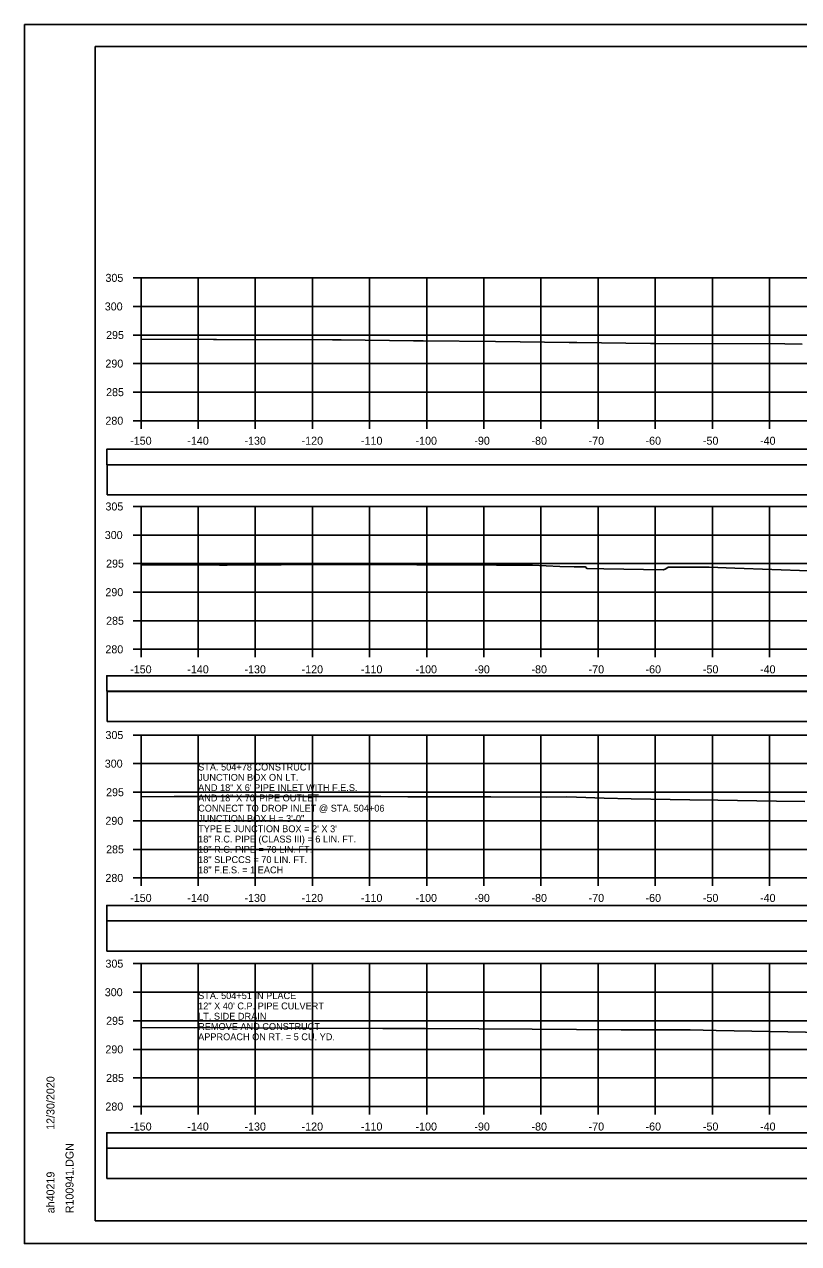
# Model space of a CAD drawing. Extents: x 1370538 to 1372872, y 376220 to 381127.
# Drawn here: x 1372538.2 to 1372673.7, y 377073.8 to 377287.1 of the extents above; entities that cross this region are included whole.
import ezdxf

# ---------------------------------------------------------------- set-up
doc = ezdxf.new("R2010")
doc.units = 0
for name, color, linetype in [('R_Border Notes', 7, 'Continuous'), ('R_Border PE', 7, 'Continuous'), ('R_Border Prem', 7, 'Continuous'), ('R_Dimension', 7, 'Continuous'), ('R_Grid', 7, 'Continuous'), ('R_No Plot', 7, 'Continuous'), ('R_Water Annot', 7, 'Continuous'), ('T_Detection Zones', 7, 'Continuous')]:
    doc.layers.add(name, color=color, linetype=linetype)

msp = doc.modelspace()

# ---------------------------------------------------------------- linework, layer by layer
at = {"layer": 'R_Border Notes'}
for p, q in [((1372550.65, 377283.23), (1372866.83, 377283.23)), ((1372550.65, 377077.77), (1372550.65, 377283.23)), ((1372550.65, 377077.77), (1372550.65, 377077.77)), ((1372866.83, 377077.77), (1372550.65, 377077.77))]:
    msp.add_line(p, q, dxfattribs=at)
at = {"layer": 'R_Border Prem'}
for p, q in [((1372557.25, 377242.77), (1372558.65, 377242.77)), ((1372558.65, 377217.77), (1372558.65, 377242.77)), ((1372557.25, 377237.77), (1372558.65, 377237.77)), ((1372557.25, 377232.77), (1372558.65, 377232.77)), ((1372557.25, 377227.77), (1372558.65, 377227.77)), ((1372557.25, 377222.77), (1372558.65, 377222.77)), ((1372557.25, 377217.77), (1372558.65, 377217.77)), ((1372558.65, 377217.77), (1372858.65, 377217.77)), ((1372558.65, 377216.37), (1372558.65, 377217.77)), ((1372568.65, 377216.37), (1372568.65, 377217.77)), ((1372578.65, 377216.37), (1372578.65, 377217.77)), ((1372588.65, 377216.37), (1372588.65, 377217.77)), ((1372598.65, 377216.37), (1372598.65, 377217.77)), ((1372608.65, 377216.37), (1372608.65, 377217.77)), ((1372618.65, 377216.37), (1372618.65, 377217.77)), ((1372628.65, 377216.37), (1372628.65, 377217.77)), ((1372638.65, 377216.37), (1372638.65, 377217.77)), ((1372648.65, 377216.37), (1372648.65, 377217.77)), ((1372658.65, 377216.37), (1372658.65, 377217.77)), ((1372668.65, 377216.37), (1372668.65, 377217.77)), ((1372557.25, 377202.77), (1372558.65, 377202.77)), ((1372558.65, 377177.77), (1372558.65, 377202.77)), ((1372557.25, 377197.77), (1372558.65, 377197.77)), ((1372557.25, 377192.77), (1372558.65, 377192.77)), ((1372557.25, 377187.77), (1372558.65, 377187.77)), ((1372557.25, 377182.77), (1372558.65, 377182.77)), ((1372557.25, 377177.77), (1372558.65, 377177.77)), ((1372558.65, 377177.77), (1372858.65, 377177.77)), ((1372558.65, 377176.37), (1372558.65, 377177.77)), ((1372568.65, 377176.37), (1372568.65, 377177.77)), ((1372578.65, 377176.37), (1372578.65, 377177.77)), ((1372588.65, 377176.37), (1372588.65, 377177.77)), ((1372598.65, 377176.37), (1372598.65, 377177.77)), ((1372608.65, 377176.37), (1372608.65, 377177.77)), ((1372618.65, 377176.37), (1372618.65, 377177.77)), ((1372628.65, 377176.37), (1372628.65, 377177.77)), ((1372638.65, 377176.37), (1372638.65, 377177.77)), ((1372648.65, 377176.37), (1372648.65, 377177.77)), ((1372658.65, 377176.37), (1372658.65, 377177.77)), ((1372668.65, 377176.37), (1372668.65, 377177.77)), ((1372557.25, 377162.77), (1372558.65, 377162.77)), ((1372558.65, 377137.77), (1372558.65, 377162.77)), ((1372557.25, 377157.77), (1372558.65, 377157.77)), ((1372557.25, 377152.77), (1372558.65, 377152.77)), ((1372557.25, 377147.77), (1372558.65, 377147.77)), ((1372557.25, 377142.77), (1372558.65, 377142.77)), ((1372557.25, 377137.77), (1372558.65, 377137.77)), ((1372558.65, 377137.77), (1372858.65, 377137.77)), ((1372558.65, 377136.37), (1372558.65, 377137.77)), ((1372568.65, 377136.37), (1372568.65, 377137.77)), ((1372578.65, 377136.37), (1372578.65, 377137.77)), ((1372588.65, 377136.37), (1372588.65, 377137.77)), ((1372598.65, 377136.37), (1372598.65, 377137.77)), ((1372608.65, 377136.37), (1372608.65, 377137.77)), ((1372618.65, 377136.37), (1372618.65, 377137.77)), ((1372628.65, 377136.37), (1372628.65, 377137.77)), ((1372638.65, 377136.37), (1372638.65, 377137.77)), ((1372648.65, 377136.37), (1372648.65, 377137.77)), ((1372658.65, 377136.37), (1372658.65, 377137.77)), ((1372668.65, 377136.37), (1372668.65, 377137.77)), ((1372557.25, 377122.77), (1372558.65, 377122.77)), ((1372558.65, 377097.77), (1372558.65, 377122.77)), ((1372557.25, 377117.77), (1372558.65, 377117.77)), ((1372557.25, 377112.77), (1372558.65, 377112.77)), ((1372557.25, 377107.77), (1372558.65, 377107.77)), ((1372557.25, 377102.77), (1372558.65, 377102.77)), ((1372557.25, 377097.77), (1372558.65, 377097.77)), ((1372558.65, 377097.77), (1372858.65, 377097.77)), ((1372558.65, 377096.37), (1372558.65, 377097.77)), ((1372568.65, 377096.37), (1372568.65, 377097.77)), ((1372578.65, 377096.37), (1372578.65, 377097.77)), ((1372588.65, 377096.37), (1372588.65, 377097.77)), ((1372598.65, 377096.37), (1372598.65, 377097.77)), ((1372608.65, 377096.37), (1372608.65, 377097.77)), ((1372618.65, 377096.37), (1372618.65, 377097.77)), ((1372628.65, 377096.37), (1372628.65, 377097.77)), ((1372638.65, 377096.37), (1372638.65, 377097.77)), ((1372648.65, 377096.37), (1372648.65, 377097.77)), ((1372658.65, 377096.37), (1372658.65, 377097.77)), ((1372668.65, 377096.37), (1372668.65, 377097.77))]:
    msp.add_line(p, q, dxfattribs=at)
at = {"layer": 'R_Dimension'}
for points in [[(1372558.65, 377232.06), (1372571.34, 377232.01), (1372571.89, 377232), (1372592.17, 377231.93), (1372593.7, 377231.92), (1372606.36, 377231.77), (1372608.05, 377231.76), (1372620.66, 377231.61), (1372633.61, 377231.46), (1372634.9, 377231.45), (1372647.83, 377231.3), (1372648.71, 377231.29), (1372671.33, 377231.22), (1372674.38, 377231.14)], [(1372558.65, 377192.5), (1372566.5, 377192.53), (1372569.33, 377192.53), (1372572.4, 377192.52), (1372573.71, 377192.52), (1372592.68, 377192.6), (1372594.01, 377192.6), (1372606.94, 377192.54), (1372610.69, 377192.54), (1372620.86, 377192.51), (1372627.16, 377192.49), (1372631.95, 377192.25), (1372634.44, 377192.19), (1372636.45, 377192.2), (1372636.59, 377191.95), (1372636.73, 377191.94), (1372639.66, 377191.87), (1372650.07, 377191.67), (1372650.47, 377191.88), (1372650.92, 377192.13), (1372656.88, 377192.17), (1372658.09, 377192.16), (1372662.57, 377192), (1372675.5, 377191.51)], [(1372558.65, 377151.97), (1372564.44, 377151.99), (1372572.77, 377152.01), (1372582.49, 377152), (1372590.9, 377152.02), (1372600.65, 377152), (1372605.37, 377151.98), (1372615.14, 377151.97), (1372619.85, 377151.95), (1372629.64, 377151.93), (1372633.09, 377151.94), (1372634.89, 377151.93), (1372639.7, 377151.75), (1372644.42, 377151.63), (1372654.71, 377151.46), (1372659.62, 377151.37), (1372669.87, 377151.21), (1372674.82, 377151.12)], [(1372558.65, 377111.61), (1372568.01, 377111.56), (1372571.07, 377111.57), (1372584.22, 377111.49), (1372587.9, 377111.49), (1372600.96, 377111.42), (1372604.7, 377111.41), (1372608.44, 377111.4), (1372627.08, 377111.33), (1372634.88, 377111.24), (1372642.66, 377111.21), (1372654.76, 377111.19), (1372659.32, 377111.09), (1372678.09, 377110.73)]]:
    msp.add_lwpolyline(points, dxfattribs=at)
at = {"layer": 'R_Grid'}
for p, q in [((1372558.65, 377242.77), (1372858.65, 377242.77)), ((1372558.65, 377217.77), (1372558.65, 377242.77)), ((1372568.65, 377217.77), (1372568.65, 377242.77)), ((1372578.65, 377217.77), (1372578.65, 377242.77)), ((1372588.65, 377217.77), (1372588.65, 377242.77)), ((1372598.65, 377217.77), (1372598.65, 377242.77)), ((1372608.65, 377217.77), (1372608.65, 377242.77)), ((1372618.65, 377217.77), (1372618.65, 377242.77)), ((1372628.65, 377217.77), (1372628.65, 377242.77)), ((1372638.65, 377217.77), (1372638.65, 377242.77)), ((1372648.65, 377217.77), (1372648.65, 377242.77)), ((1372658.65, 377217.77), (1372658.65, 377242.77)), ((1372668.65, 377217.77), (1372668.65, 377242.77)), ((1372558.65, 377237.77), (1372858.65, 377237.77)), ((1372558.65, 377232.77), (1372858.65, 377232.77)), ((1372558.65, 377227.77), (1372858.65, 377227.77)), ((1372558.65, 377222.77), (1372858.65, 377222.77)), ((1372558.65, 377217.77), (1372858.65, 377217.77)), ((1372558.65, 377202.77), (1372858.65, 377202.77)), ((1372558.65, 377177.77), (1372558.65, 377202.77)), ((1372568.65, 377177.77), (1372568.65, 377202.77)), ((1372578.65, 377177.77), (1372578.65, 377202.77)), ((1372588.65, 377177.77), (1372588.65, 377202.77)), ((1372598.65, 377177.77), (1372598.65, 377202.77)), ((1372608.65, 377177.77), (1372608.65, 377202.77)), ((1372618.65, 377177.77), (1372618.65, 377202.77)), ((1372628.65, 377177.77), (1372628.65, 377202.77)), ((1372638.65, 377177.77), (1372638.65, 377202.77)), ((1372648.65, 377177.77), (1372648.65, 377202.77)), ((1372658.65, 377177.77), (1372658.65, 377202.77)), ((1372668.65, 377177.77), (1372668.65, 377202.77)), ((1372558.65, 377197.77), (1372858.65, 377197.77)), ((1372558.65, 377192.77), (1372858.65, 377192.77)), ((1372558.65, 377187.77), (1372858.65, 377187.77)), ((1372558.65, 377182.77), (1372858.65, 377182.77)), ((1372558.65, 377177.77), (1372858.65, 377177.77)), ((1372558.65, 377162.77), (1372858.65, 377162.77)), ((1372558.65, 377137.77), (1372558.65, 377162.77)), ((1372568.65, 377137.77), (1372568.65, 377162.77)), ((1372578.65, 377137.77), (1372578.65, 377162.77)), ((1372588.65, 377137.77), (1372588.65, 377162.77)), ((1372598.65, 377137.77), (1372598.65, 377162.77)), ((1372608.65, 377137.77), (1372608.65, 377162.77)), ((1372618.65, 377137.77), (1372618.65, 377162.77)), ((1372628.65, 377137.77), (1372628.65, 377162.77)), ((1372638.65, 377137.77), (1372638.65, 377162.77)), ((1372648.65, 377137.77), (1372648.65, 377162.77)), ((1372658.65, 377137.77), (1372658.65, 377162.77)), ((1372668.65, 377137.77), (1372668.65, 377162.77)), ((1372558.65, 377157.77), (1372858.65, 377157.77)), ((1372558.65, 377152.77), (1372858.65, 377152.77)), ((1372558.65, 377147.77), (1372858.65, 377147.77)), ((1372558.65, 377142.77), (1372858.65, 377142.77)), ((1372558.65, 377137.77), (1372858.65, 377137.77)), ((1372558.65, 377122.77), (1372858.65, 377122.77)), ((1372558.65, 377097.77), (1372558.65, 377122.77)), ((1372568.65, 377097.77), (1372568.65, 377122.77)), ((1372578.65, 377097.77), (1372578.65, 377122.77)), ((1372588.65, 377097.77), (1372588.65, 377122.77)), ((1372598.65, 377097.77), (1372598.65, 377122.77)), ((1372608.65, 377097.77), (1372608.65, 377122.77)), ((1372618.65, 377097.77), (1372618.65, 377122.77)), ((1372628.65, 377097.77), (1372628.65, 377122.77)), ((1372638.65, 377097.77), (1372638.65, 377122.77)), ((1372648.65, 377097.77), (1372648.65, 377122.77)), ((1372658.65, 377097.77), (1372658.65, 377122.77)), ((1372668.65, 377097.77), (1372668.65, 377122.77)), ((1372558.65, 377117.77), (1372858.65, 377117.77)), ((1372558.65, 377112.77), (1372858.65, 377112.77)), ((1372558.65, 377107.77), (1372858.65, 377107.77)), ((1372558.65, 377102.77), (1372858.65, 377102.77)), ((1372558.65, 377097.77), (1372858.65, 377097.77))]:
    msp.add_line(p, q, dxfattribs=at)
at = {"layer": 'R_No Plot'}
for p, q in [((1372538.25, 377287.12), (1372871.58, 377287.12)), ((1372538.25, 377073.79), (1372871.58, 377073.79))]:
    msp.add_line(p, q, dxfattribs=at)
for points in [[(1372538.24, 377287.12), (1372871.58, 377287.12), (1372871.58, 377073.78), (1372538.24, 377073.78)], [(1372784.57, 377283.23), (1372784.57, 377273.35), (1372820.3, 377273.35), (1372820.3, 377270.43), (1372843.5, 377270.43), (1372843.5, 377246.09), (1372866.83, 377246.09), (1372866.83, 377077.77), (1372550.65, 377077.77), (1372550.65, 377283.23)]]:
    msp.add_lwpolyline(points, close=True, dxfattribs=at)
at = {"layer": 'T_Detection Zones'}
for points in [[(1372552.66, 377210.08), (1372864.63, 377210.08), (1372864.63, 377212.79), (1372552.66, 377212.79)], [(1372552.71, 377204.8), (1372864.59, 377204.8), (1372864.59, 377210.04), (1372552.71, 377210.04)], [(1372552.66, 377170.44), (1372864.63, 377170.44), (1372864.63, 377173.14), (1372552.66, 377173.14)], [(1372552.71, 377165.16), (1372864.59, 377165.16), (1372864.59, 377170.39), (1372552.71, 377170.39)], [(1372552.66, 377130.26), (1372864.63, 377130.26), (1372864.63, 377132.97), (1372552.66, 377132.97)], [(1372552.66, 377124.94), (1372864.63, 377124.94), (1372864.63, 377130.26), (1372552.66, 377130.26)], [(1372552.66, 377090.48), (1372864.63, 377090.48), (1372864.63, 377093.19), (1372552.66, 377093.19)], [(1372552.66, 377085.16), (1372864.63, 377085.16), (1372864.63, 377090.48), (1372552.66, 377090.48)]]:
    msp.add_lwpolyline(points, close=True, dxfattribs=at)

# ---------------------------------------------------------------- texts
at = {"layer": 'R_Border Notes'}
for s, p in [('12/30/2020', (1372543.51, 377093.69)), ('R100941.DGN', (1372546.84, 377079.09)), ('ah40219', (1372543.51, 377079.09))]:
    msp.add_text(s, height=1.4, rotation=90, dxfattribs=at).set_placement(p)
at = {"layer": 'R_Border PE'}
for s, p in [('305', (1372552.43, 377242.07)), ('300', (1372552.31, 377237.07)), ('295', (1372552.54, 377232.07)), ('290', (1372552.42, 377227.07)), ('285', (1372552.54, 377222.07)), ('280', (1372552.42, 377217.07)), ('-150', (1372556.76, 377213.57)), ('-140', (1372566.76, 377213.57)), ('-130', (1372576.76, 377213.57)), ('-120', (1372586.76, 377213.57)), ('-110', (1372597.15, 377213.57)), ('-100', (1372606.7, 377213.57)), ('-90', (1372616.99, 377213.57)), ('-80', (1372626.99, 377213.57)), ('-70', (1372636.99, 377213.57)), ('-60', (1372646.95, 377213.57)), ('-50', (1372656.99, 377213.57)), ('-40', (1372666.99, 377213.57)), ('305', (1372552.43, 377202.07)), ('300', (1372552.31, 377197.07)), ('295', (1372552.54, 377192.07)), ('290', (1372552.42, 377187.07)), ('285', (1372552.54, 377182.07)), ('280', (1372552.42, 377177.07)), ('-150', (1372556.76, 377173.57)), ('-140', (1372566.76, 377173.57)), ('-130', (1372576.76, 377173.57)), ('-120', (1372586.76, 377173.57)), ('-110', (1372597.15, 377173.57)), ('-100', (1372606.7, 377173.57)), ('-90', (1372616.99, 377173.57)), ('-80', (1372626.99, 377173.57)), ('-70', (1372636.99, 377173.57)), ('-60', (1372646.95, 377173.57)), ('-50', (1372656.99, 377173.57)), ('-40', (1372666.99, 377173.57)), ('305', (1372552.43, 377162.07)), ('300', (1372552.31, 377157.07)), ('295', (1372552.54, 377152.07)), ('290', (1372552.42, 377147.07)), ('285', (1372552.54, 377142.07)), ('280', (1372552.42, 377137.07)), ('-150', (1372556.76, 377133.57)), ('-140', (1372566.76, 377133.57)), ('-130', (1372576.76, 377133.57)), ('-120', (1372586.76, 377133.57)), ('-110', (1372597.15, 377133.57)), ('-100', (1372606.7, 377133.57)), ('-90', (1372616.99, 377133.57)), ('-80', (1372626.99, 377133.57)), ('-70', (1372636.99, 377133.57)), ('-60', (1372646.95, 377133.57)), ('-50', (1372656.99, 377133.57)), ('-40', (1372666.99, 377133.57)), ('305', (1372552.43, 377122.07)), ('300', (1372552.31, 377117.07)), ('295', (1372552.54, 377112.07)), ('290', (1372552.42, 377107.07)), ('285', (1372552.54, 377102.07)), ('280', (1372552.42, 377097.07)), ('-150', (1372556.76, 377093.57)), ('-140', (1372566.76, 377093.57)), ('-130', (1372576.76, 377093.57)), ('-120', (1372586.76, 377093.57)), ('-110', (1372597.15, 377093.57)), ('-100', (1372606.7, 377093.57)), ('-90', (1372616.99, 377093.57)), ('-80', (1372626.99, 377093.57)), ('-70', (1372636.99, 377093.57)), ('-60', (1372646.95, 377093.57)), ('-50', (1372656.99, 377093.57)), ('-40', (1372666.99, 377093.57))]:
    msp.add_text(s, height=1.4, dxfattribs=at).set_placement(p)
at = {"layer": 'R_Water Annot'}
for s, p in [('STA. 504+78 CONSTRUCT', (1372568.65, 377156.57)), ('JUNCTION BOX ON LT.', (1372568.65, 377154.77)), ('AND 18" X 6\' PIPE INLET WITH F.E.S.', (1372568.65, 377152.97)), ('AND 18" X 70\' PIPE OUTLET', (1372568.65, 377151.17)), ('CONNECT TO DROP INLET @ STA. 504+06', (1372568.65, 377149.37)), ('JUNCTION BOX H = 3\'-0"', (1372568.65, 377147.57)), ("TYPE E JUNCTION BOX = 2' X 3'", (1372568.65, 377145.77)), ('18" R.C. PIPE (CLASS III) = 6 LIN. FT.', (1372568.65, 377143.97)), ('18" R.C. PIPE = 70 LIN. FT.', (1372568.65, 377142.17)), ('18" SLPCCS = 70 LIN. FT.', (1372568.65, 377140.37)), ('18" F.E.S. = 1 EACH', (1372568.65, 377138.57)), ('STA. 504+51 IN PLACE', (1372568.65, 377116.57)), ('12" X 40\' C.P. PIPE CULVERT', (1372568.65, 377114.77)), ('LT. SIDE DRAIN', (1372568.65, 377112.97)), ('APPROACH ON RT. = 5 CU. YD.', (1372568.65, 377109.37)), ('REMOVE AND CONSTRUCT', (1372568.65, 377111.17))]:
    msp.add_text(s, height=1.2, dxfattribs=at).set_placement(p)

doc.saveas('drawing.dxf')
